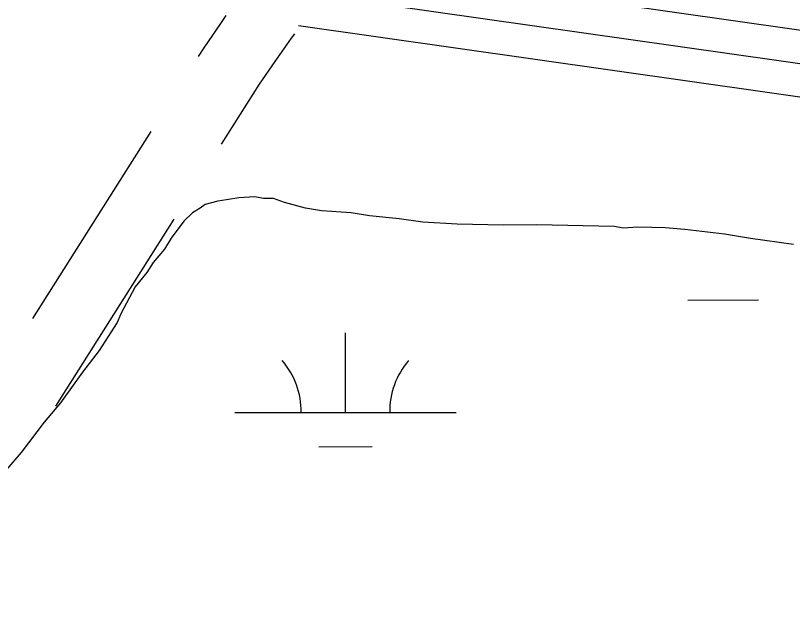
# Model space of a CAD drawing. Extents: x 3279314 to 3317160, y 734079 to 759431.
# Drawn here: x 3305604.3 to 3305955.1, y 756550.2 to 756818.9 of the extents above; entities that cross this region are included whole.
import ezdxf

# ---------------------------------------------------------------- set-up
doc = ezdxf.new("R2010")
doc.units = 0
for name, color, linetype in [('V-ROAD-CNTR', 7, 'Continuous'), ('V-SITE-VEGE', 7, 'Continuous'), ('V-WETL-SWMP', 7, 'Continuous')]:
    doc.layers.add(name, color=color, linetype=linetype)

msp = doc.modelspace()

# ---------------------------------------------------------------- linework, layer by layer
at = {"layer": 'V-ROAD-CNTR'}
for p, q in [((3305612.06, 756682.12), (3305665.52, 756766.62)), ((3305622.46, 756642.44), (3305675.92, 756726.95))]:
    msp.add_line(p, q, dxfattribs=at)
for points in [[(3309580.83, 756285.84), (3309454.89, 756303.52), (3308954.55, 756379.72), (3308656.82, 756421.96), (3308094.24, 756506.01), (3307567.72, 756582.64), (3306992.15, 756663.11), (3306373.34, 756753.36), (3305484.27, 756879.78), (3304917.24, 756967.07), (3304347.59, 757047.14), (3303582.54, 757158.21), (3303505.23, 757169.78), (3303449.6, 757179.28), (3303406.91, 757198.42), (3303370.58, 757229), (3303319.73, 757265.64), (3303277.65, 757291.26), (3303242.8, 757309.16), (3303195.6, 757315.52), (3303162.05, 757304.15)], [(3307565.6, 756567.79), (3306990.03, 756648.27), (3306371.2, 756738.52), (3305482.07, 756864.95), (3304915.06, 756952.23), (3304345.47, 757032.3), (3303580.35, 757143.37)], [(3307565.6, 756567.79), (3306990.03, 756648.27), (3306371.2, 756738.52), (3305482.07, 756864.95), (3304915.06, 756952.23), (3304345.47, 757032.3), (3303580.35, 757143.37)], [(3305686.9, 756800.43), (3305689.42, 756804.41), (3305696.97, 756815.38), (3305699.47, 756818.93)], [(3309578.17, 756255.92), (3309450.54, 756273.83), (3308950.18, 756350.04), (3308652.5, 756392.27), (3308089.86, 756476.33), (3307563.48, 756552.94), (3306987.91, 756633.42), (3306369.07, 756723.67), (3305732.15, 756814.23)], [(3305697.3, 756760.75), (3305714.47, 756787.88), (3305721.58, 756798.23), (3305728.93, 756808.64), (3305730.42, 756810.69)]]:
    msp.add_lwpolyline(points, dxfattribs=at)
at = {"layer": 'V-SITE-VEGE'}
for points in [[(3305955.63, 756715.52), (3305936.13, 756718.22), (3305924.44, 756720.17), (3305906.6, 756722.28), (3305897.68, 756723.05), (3305885.38, 756723.34), (3305878.67, 756722.94), (3305874.77, 756723.6), (3305839.57, 756724.44), (3305824.47, 756724.24), (3305803.8, 756724.73), (3305788.17, 756725.66), (3305777.58, 756727.03), (3305764.2, 756728.47), (3305755.85, 756729.79), (3305742.46, 756730.67), (3305735.22, 756731.96), (3305725.77, 756734.42), (3305720.79, 756736.21), (3305716.32, 756736.32), (3305712.42, 756736.97), (3305705.14, 756736.59), (3305699.53, 756735.61), (3305695.61, 756735.14), (3305689.98, 756733.6), (3305687.71, 756731.97), (3305684.3, 756729.82), (3305680.29, 756726)], [(3305680.29, 756726), (3305674.52, 756718.31), (3305671.61, 756713.35), (3305666.43, 756707.33), (3305663.53, 756702.92), (3305658.35, 756696.34), (3305651.91, 756684.2), (3305650.14, 756680.32), (3305642.01, 756667.66), (3305634.51, 756657.78), (3305624.67, 756644.04), (3305617.2, 756635.27), (3305606.81, 756621.55), (3305599.33, 756612.78)]]:
    msp.add_lwpolyline(points, dxfattribs=at)
at = {"layer": 'V-WETL-SWMP'}
for p, q in [((3305907.85, 756690.41), (3305939.85, 756690.43)), ((3305753.28, 756639.59), (3305753.26, 756675.59)), ((3305703.28, 756639.57), (3305803.28, 756639.62)), ((3305741.29, 756624.16), (3305765.29, 756624.17))]:
    msp.add_line(p, q, dxfattribs=at)
for centre, start, end in [((3305698.04, 756640.04), 359.2573, 40.801), ((3305808.52, 756640.1), 139.2573, 180.801)]:
    msp.add_arc(centre, 35.25, start, end, dxfattribs=at)

doc.saveas('drawing.dxf')
